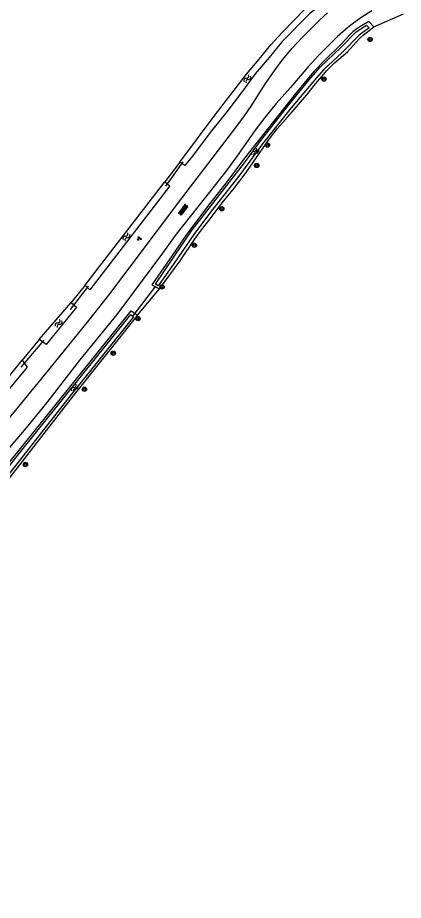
# Model space of a CAD drawing. Extents: x 135999 to 138000, y 396000 to 398501.
# Drawn here: x 136803.8 to 136875.1, y 397206.2 to 397369.5 of the extents above; entities that cross this region are included whole.
import ezdxf

# ---------------------------------------------------------------- set-up
doc = ezdxf.new("R2010")
doc.units = 0
for name, color, linetype in [('gg-knt-onverhard', 7, 'Continuous'), ('gg-kntw-bovenkant insteek waterloop', 7, 'Continuous'), ('gg-kntw-waterlijn', 7, 'Continuous'), ('gg-kwrk-duiker nz buis', 7, 'Continuous'), ('gt-grn-groengrens', 7, 'Continuous'), ('gt-symb-boom', 7, 'Continuous'), ('gt-symb-groenvak', 7, 'Continuous'), ('gt-symb-overige verharding', 7, 'Continuous'), ('gt-symb-watersymbool', 7, 'Continuous')]:
    doc.layers.add(name, color=color, linetype=linetype)

# ---------------------------------------------------------------- blocks, each defined once
blk = doc.blocks.new('gt0-OVH')
at = {"layer": 'gt-symb-overige verharding'}
for points in [[(-0.97, 0.3), (-0.97, 0.31), (-0.96, 0.32), (-0.97, 0.33), (-0.97, 0.34), (-0.98, 0.35), (-0.99, 0.35), (-1, 0.36), (-1.01, 0.35), (-1.02, 0.35), (-1.03, 0.34), (-1.03, 0.33), (-1.04, 0.32), (-1.03, 0.31), (-1.03, 0.3), (-1.02, 0.29), (-1.01, 0.29), (-1, 0.28), (-0.99, 0.29), (-0.98, 0.29)], [(-0.87, 0.11), (-0.87, 0.12), (-0.86, 0.13), (-0.87, 0.14), (-0.87, 0.15), (-0.88, 0.16), (-0.89, 0.16), (-0.9, 0.16), (-0.91, 0.16), (-0.92, 0.16), (-0.93, 0.15), (-0.93, 0.14), (-0.94, 0.13), (-0.93, 0.12), (-0.93, 0.11), (-0.92, 0.1), (-0.91, 0.09), (-0.9, 0.09), (-0.89, 0.09), (-0.88, 0.1)], [(-0.77, 0.3), (-0.77, 0.31), (-0.76, 0.32), (-0.77, 0.33), (-0.77, 0.34), (-0.78, 0.35), (-0.79, 0.35), (-0.8, 0.36), (-0.81, 0.35), (-0.82, 0.35), (-0.83, 0.34), (-0.83, 0.33), (-0.84, 0.32), (-0.83, 0.31), (-0.83, 0.3), (-0.82, 0.29), (-0.81, 0.29), (-0.8, 0.28), (-0.79, 0.29), (-0.78, 0.29)], [(-0.67, 0.11), (-0.67, 0.12), (-0.66, 0.13), (-0.67, 0.14), (-0.67, 0.15), (-0.68, 0.16), (-0.69, 0.16), (-0.7, 0.16), (-0.71, 0.16), (-0.72, 0.16), (-0.73, 0.15), (-0.73, 0.14), (-0.74, 0.13), (-0.73, 0.12), (-0.73, 0.11), (-0.72, 0.1), (-0.71, 0.09), (-0.7, 0.09), (-0.69, 0.09), (-0.68, 0.1)], [(-0.57, 0.3), (-0.57, 0.31), (-0.56, 0.32), (-0.57, 0.33), (-0.57, 0.34), (-0.58, 0.35), (-0.59, 0.35), (-0.6, 0.36), (-0.61, 0.35), (-0.62, 0.35), (-0.63, 0.34), (-0.63, 0.33), (-0.64, 0.32), (-0.63, 0.31), (-0.63, 0.3), (-0.62, 0.29), (-0.61, 0.29), (-0.6, 0.28), (-0.59, 0.29), (-0.58, 0.29)], [(-0.47, 0.11), (-0.47, 0.12), (-0.46, 0.13), (-0.47, 0.14), (-0.47, 0.15), (-0.48, 0.16), (-0.49, 0.16), (-0.5, 0.16), (-0.51, 0.16), (-0.52, 0.16), (-0.53, 0.15), (-0.53, 0.14), (-0.54, 0.13), (-0.53, 0.12), (-0.53, 0.11), (-0.52, 0.1), (-0.51, 0.09), (-0.5, 0.09), (-0.49, 0.09), (-0.48, 0.1)], [(-0.37, 0.3), (-0.37, 0.31), (-0.36, 0.32), (-0.37, 0.33), (-0.37, 0.34), (-0.38, 0.35), (-0.39, 0.35), (-0.4, 0.36), (-0.41, 0.35), (-0.42, 0.35), (-0.43, 0.34), (-0.43, 0.33), (-0.44, 0.32), (-0.43, 0.31), (-0.43, 0.3), (-0.42, 0.29), (-0.41, 0.29), (-0.4, 0.28), (-0.39, 0.29), (-0.38, 0.29)], [(-0.27, 0.11), (-0.27, 0.12), (-0.26, 0.13), (-0.27, 0.14), (-0.27, 0.15), (-0.28, 0.16), (-0.29, 0.16), (-0.3, 0.16), (-0.31, 0.16), (-0.32, 0.16), (-0.33, 0.15), (-0.33, 0.14), (-0.34, 0.13), (-0.33, 0.12), (-0.33, 0.11), (-0.32, 0.1), (-0.31, 0.09), (-0.3, 0.09), (-0.29, 0.09), (-0.28, 0.1)], [(-0.17, 0.3), (-0.17, 0.31), (-0.16, 0.32), (-0.17, 0.33), (-0.17, 0.34), (-0.18, 0.35), (-0.19, 0.35), (-0.2, 0.36), (-0.21, 0.35), (-0.22, 0.35), (-0.23, 0.34), (-0.23, 0.33), (-0.24, 0.32), (-0.23, 0.31), (-0.23, 0.3), (-0.22, 0.29), (-0.21, 0.29), (-0.2, 0.28), (-0.19, 0.29), (-0.18, 0.29)], [(-0.07, 0.11), (-0.07, 0.12), (-0.06, 0.13), (-0.07, 0.14), (-0.07, 0.15), (-0.08, 0.16), (-0.09, 0.16), (-0.1, 0.16), (-0.11, 0.16), (-0.12, 0.16), (-0.13, 0.15), (-0.13, 0.14), (-0.14, 0.13), (-0.13, 0.12), (-0.13, 0.11), (-0.12, 0.1), (-0.11, 0.09), (-0.1, 0.09), (-0.09, 0.09), (-0.08, 0.1)], [(0.03, 0.3), (0.03, 0.31), (0.04, 0.32), (0.03, 0.33), (0.03, 0.34), (0.02, 0.35), (0.01, 0.35), (0, 0.36), (-0.01, 0.35), (-0.02, 0.35), (-0.03, 0.34), (-0.03, 0.33), (-0.04, 0.32), (-0.03, 0.31), (-0.03, 0.3), (-0.02, 0.29), (-0.01, 0.29), (0, 0.28), (0.01, 0.29), (0.02, 0.29)], [(0.13, 0.11), (0.13, 0.12), (0.14, 0.13), (0.13, 0.14), (0.13, 0.15), (0.12, 0.16), (0.11, 0.16), (0.1, 0.16), (0.09, 0.16), (0.08, 0.16), (0.07, 0.15), (0.07, 0.14), (0.06, 0.13), (0.07, 0.12), (0.07, 0.11), (0.08, 0.1), (0.09, 0.09), (0.1, 0.09), (0.11, 0.09), (0.12, 0.1)], [(0.23, 0.3), (0.23, 0.31), (0.24, 0.32), (0.23, 0.33), (0.23, 0.34), (0.22, 0.35), (0.21, 0.35), (0.2, 0.36), (0.19, 0.35), (0.18, 0.35), (0.17, 0.34), (0.17, 0.33), (0.16, 0.32), (0.17, 0.31), (0.17, 0.3), (0.18, 0.29), (0.19, 0.29), (0.2, 0.28), (0.21, 0.29), (0.22, 0.29)], [(0.33, 0.11), (0.33, 0.12), (0.34, 0.13), (0.33, 0.14), (0.33, 0.15), (0.32, 0.16), (0.31, 0.16), (0.3, 0.16), (0.29, 0.16), (0.28, 0.16), (0.27, 0.15), (0.27, 0.14), (0.26, 0.13), (0.27, 0.12), (0.27, 0.11), (0.28, 0.1), (0.29, 0.09), (0.3, 0.09), (0.31, 0.09), (0.32, 0.1)], [(0.43, 0.3), (0.43, 0.31), (0.44, 0.32), (0.43, 0.33), (0.43, 0.34), (0.42, 0.35), (0.41, 0.35), (0.4, 0.36), (0.39, 0.35), (0.38, 0.35), (0.37, 0.34), (0.37, 0.33), (0.36, 0.32), (0.37, 0.31), (0.37, 0.3), (0.38, 0.29), (0.39, 0.29), (0.4, 0.28), (0.41, 0.29), (0.42, 0.29)], [(0.53, 0.11), (0.53, 0.12), (0.54, 0.13), (0.53, 0.14), (0.53, 0.15), (0.52, 0.16), (0.51, 0.16), (0.5, 0.16), (0.49, 0.16), (0.48, 0.16), (0.47, 0.15), (0.47, 0.14), (0.46, 0.13), (0.47, 0.12), (0.47, 0.11), (0.48, 0.1), (0.49, 0.09), (0.5, 0.09), (0.51, 0.09), (0.52, 0.1)], [(0.63, 0.3), (0.63, 0.31), (0.64, 0.32), (0.63, 0.33), (0.63, 0.34), (0.62, 0.35), (0.61, 0.35), (0.6, 0.36), (0.59, 0.35), (0.58, 0.35), (0.57, 0.34), (0.57, 0.33), (0.56, 0.32), (0.57, 0.31), (0.57, 0.3), (0.58, 0.29), (0.59, 0.29), (0.6, 0.28), (0.61, 0.29), (0.62, 0.29)], [(0.73, 0.11), (0.73, 0.12), (0.74, 0.13), (0.73, 0.14), (0.73, 0.15), (0.72, 0.16), (0.71, 0.16), (0.7, 0.16), (0.69, 0.16), (0.68, 0.16), (0.67, 0.15), (0.67, 0.14), (0.66, 0.13), (0.67, 0.12), (0.67, 0.11), (0.68, 0.1), (0.69, 0.09), (0.7, 0.09), (0.71, 0.09), (0.72, 0.1)], [(0.83, 0.3), (0.83, 0.31), (0.84, 0.32), (0.83, 0.33), (0.83, 0.34), (0.82, 0.35), (0.81, 0.35), (0.8, 0.36), (0.79, 0.35), (0.78, 0.35), (0.77, 0.34), (0.77, 0.33), (0.76, 0.32), (0.77, 0.31), (0.77, 0.3), (0.78, 0.29), (0.79, 0.29), (0.8, 0.28), (0.81, 0.29), (0.82, 0.29)], [(0.93, 0.11), (0.93, 0.12), (0.94, 0.13), (0.93, 0.14), (0.93, 0.15), (0.92, 0.16), (0.91, 0.16), (0.9, 0.16), (0.89, 0.16), (0.88, 0.16), (0.87, 0.15), (0.87, 0.14), (0.86, 0.13), (0.87, 0.12), (0.87, 0.11), (0.88, 0.1), (0.89, 0.09), (0.9, 0.09), (0.91, 0.09), (0.92, 0.1)], [(1.03, 0.3), (1.03, 0.31), (1.04, 0.32), (1.03, 0.33), (1.03, 0.34), (1.02, 0.35), (1.01, 0.35), (1, 0.36), (0.99, 0.35), (0.98, 0.35), (0.97, 0.34), (0.97, 0.33), (0.96, 0.32), (0.97, 0.31), (0.97, 0.3), (0.98, 0.29), (0.99, 0.29), (1, 0.28), (1.01, 0.29), (1.02, 0.29)], [(-0.97, -0.14), (-0.97, -0.13), (-0.96, -0.12), (-0.97, -0.11), (-0.97, -0.1), (-0.98, -0.09), (-0.99, -0.09), (-1, -0.08), (-1.01, -0.09), (-1.02, -0.09), (-1.03, -0.1), (-1.03, -0.11), (-1.04, -0.12), (-1.03, -0.13), (-1.03, -0.14), (-1.02, -0.15), (-1.01, -0.15), (-1, -0.16), (-0.99, -0.15), (-0.98, -0.15)], [(-0.87, -0.33), (-0.87, -0.32), (-0.86, -0.31), (-0.87, -0.3), (-0.87, -0.29), (-0.88, -0.28), (-0.89, -0.28), (-0.9, -0.28), (-0.91, -0.28), (-0.92, -0.28), (-0.93, -0.29), (-0.93, -0.3), (-0.94, -0.31), (-0.93, -0.32), (-0.93, -0.33), (-0.92, -0.34), (-0.91, -0.35), (-0.9, -0.35), (-0.89, -0.35), (-0.88, -0.34)], [(-0.77, -0.14), (-0.77, -0.13), (-0.76, -0.12), (-0.77, -0.11), (-0.77, -0.1), (-0.78, -0.09), (-0.79, -0.09), (-0.8, -0.08), (-0.81, -0.09), (-0.82, -0.09), (-0.83, -0.1), (-0.83, -0.11), (-0.84, -0.12), (-0.83, -0.13), (-0.83, -0.14), (-0.82, -0.15), (-0.81, -0.15), (-0.8, -0.16), (-0.79, -0.15), (-0.78, -0.15)], [(-0.67, -0.33), (-0.67, -0.32), (-0.66, -0.31), (-0.67, -0.3), (-0.67, -0.29), (-0.68, -0.28), (-0.69, -0.28), (-0.7, -0.28), (-0.71, -0.28), (-0.72, -0.28), (-0.73, -0.29), (-0.73, -0.3), (-0.74, -0.31), (-0.73, -0.32), (-0.73, -0.33), (-0.72, -0.34), (-0.71, -0.35), (-0.7, -0.35), (-0.69, -0.35), (-0.68, -0.34)], [(-0.57, -0.14), (-0.57, -0.13), (-0.56, -0.12), (-0.57, -0.11), (-0.57, -0.1), (-0.58, -0.09), (-0.59, -0.09), (-0.6, -0.08), (-0.61, -0.09), (-0.62, -0.09), (-0.63, -0.1), (-0.63, -0.11), (-0.64, -0.12), (-0.63, -0.13), (-0.63, -0.14), (-0.62, -0.15), (-0.61, -0.15), (-0.6, -0.16), (-0.59, -0.15), (-0.58, -0.15)], [(-0.47, -0.33), (-0.47, -0.32), (-0.46, -0.31), (-0.47, -0.3), (-0.47, -0.29), (-0.48, -0.28), (-0.49, -0.28), (-0.5, -0.28), (-0.51, -0.28), (-0.52, -0.28), (-0.53, -0.29), (-0.53, -0.3), (-0.54, -0.31), (-0.53, -0.32), (-0.53, -0.33), (-0.52, -0.34), (-0.51, -0.35), (-0.5, -0.35), (-0.49, -0.35), (-0.48, -0.34)], [(-0.37, -0.14), (-0.37, -0.13), (-0.36, -0.12), (-0.37, -0.11), (-0.37, -0.1), (-0.38, -0.09), (-0.39, -0.09), (-0.4, -0.08), (-0.41, -0.09), (-0.42, -0.09), (-0.43, -0.1), (-0.43, -0.11), (-0.44, -0.12), (-0.43, -0.13), (-0.43, -0.14), (-0.42, -0.15), (-0.41, -0.15), (-0.4, -0.16), (-0.39, -0.15), (-0.38, -0.15)], [(-0.27, -0.33), (-0.27, -0.32), (-0.26, -0.31), (-0.27, -0.3), (-0.27, -0.29), (-0.28, -0.28), (-0.29, -0.28), (-0.3, -0.28), (-0.31, -0.28), (-0.32, -0.28), (-0.33, -0.29), (-0.33, -0.3), (-0.34, -0.31), (-0.33, -0.32), (-0.33, -0.33), (-0.32, -0.34), (-0.31, -0.35), (-0.3, -0.35), (-0.29, -0.35), (-0.28, -0.34)], [(-0.17, -0.14), (-0.17, -0.13), (-0.16, -0.12), (-0.17, -0.11), (-0.17, -0.1), (-0.18, -0.09), (-0.19, -0.09), (-0.2, -0.08), (-0.21, -0.09), (-0.22, -0.09), (-0.23, -0.1), (-0.23, -0.11), (-0.24, -0.12), (-0.23, -0.13), (-0.23, -0.14), (-0.22, -0.15), (-0.21, -0.15), (-0.2, -0.16), (-0.19, -0.15), (-0.18, -0.15)], [(-0.07, -0.33), (-0.07, -0.32), (-0.06, -0.31), (-0.07, -0.3), (-0.07, -0.29), (-0.08, -0.28), (-0.09, -0.28), (-0.1, -0.28), (-0.11, -0.28), (-0.12, -0.28), (-0.13, -0.29), (-0.13, -0.3), (-0.14, -0.31), (-0.13, -0.32), (-0.13, -0.33), (-0.12, -0.34), (-0.11, -0.35), (-0.1, -0.35), (-0.09, -0.35), (-0.08, -0.34)], [(0.03, -0.14), (0.03, -0.13), (0.04, -0.12), (0.03, -0.11), (0.03, -0.1), (0.02, -0.09), (0.01, -0.09), (0, -0.08), (-0.01, -0.09), (-0.02, -0.09), (-0.03, -0.1), (-0.03, -0.11), (-0.04, -0.12), (-0.03, -0.13), (-0.03, -0.14), (-0.02, -0.15), (-0.01, -0.15), (0, -0.16), (0.01, -0.15), (0.02, -0.15)], [(0.13, -0.33), (0.13, -0.32), (0.14, -0.31), (0.13, -0.3), (0.13, -0.29), (0.12, -0.28), (0.11, -0.28), (0.1, -0.28), (0.09, -0.28), (0.08, -0.28), (0.07, -0.29), (0.07, -0.3), (0.06, -0.31), (0.07, -0.32), (0.07, -0.33), (0.08, -0.34), (0.09, -0.35), (0.1, -0.35), (0.11, -0.35), (0.12, -0.34)], [(0.23, -0.14), (0.23, -0.13), (0.24, -0.12), (0.23, -0.11), (0.23, -0.1), (0.22, -0.09), (0.21, -0.09), (0.2, -0.08), (0.19, -0.09), (0.18, -0.09), (0.17, -0.1), (0.17, -0.11), (0.16, -0.12), (0.17, -0.13), (0.17, -0.14), (0.18, -0.15), (0.19, -0.15), (0.2, -0.16), (0.21, -0.15), (0.22, -0.15)], [(0.33, -0.33), (0.33, -0.32), (0.34, -0.31), (0.33, -0.3), (0.33, -0.29), (0.32, -0.28), (0.31, -0.28), (0.3, -0.28), (0.29, -0.28), (0.28, -0.28), (0.27, -0.29), (0.27, -0.3), (0.26, -0.31), (0.27, -0.32), (0.27, -0.33), (0.28, -0.34), (0.29, -0.35), (0.3, -0.35), (0.31, -0.35), (0.32, -0.34)], [(0.43, -0.14), (0.43, -0.13), (0.44, -0.12), (0.43, -0.11), (0.43, -0.1), (0.42, -0.09), (0.41, -0.09), (0.4, -0.08), (0.39, -0.09), (0.38, -0.09), (0.37, -0.1), (0.37, -0.11), (0.36, -0.12), (0.37, -0.13), (0.37, -0.14), (0.38, -0.15), (0.39, -0.15), (0.4, -0.16), (0.41, -0.15), (0.42, -0.15)], [(0.53, -0.33), (0.53, -0.32), (0.54, -0.31), (0.53, -0.3), (0.53, -0.29), (0.52, -0.28), (0.51, -0.28), (0.5, -0.28), (0.49, -0.28), (0.48, -0.28), (0.47, -0.29), (0.47, -0.3), (0.46, -0.31), (0.47, -0.32), (0.47, -0.33), (0.48, -0.34), (0.49, -0.35), (0.5, -0.35), (0.51, -0.35), (0.52, -0.34)], [(0.63, -0.14), (0.63, -0.13), (0.64, -0.12), (0.63, -0.11), (0.63, -0.1), (0.62, -0.09), (0.61, -0.09), (0.6, -0.08), (0.59, -0.09), (0.58, -0.09), (0.57, -0.1), (0.57, -0.11), (0.56, -0.12), (0.57, -0.13), (0.57, -0.14), (0.58, -0.15), (0.59, -0.15), (0.6, -0.16), (0.61, -0.15), (0.62, -0.15)], [(0.73, -0.33), (0.73, -0.32), (0.74, -0.31), (0.73, -0.3), (0.73, -0.29), (0.72, -0.28), (0.71, -0.28), (0.7, -0.28), (0.69, -0.28), (0.68, -0.28), (0.67, -0.29), (0.67, -0.3), (0.66, -0.31), (0.67, -0.32), (0.67, -0.33), (0.68, -0.34), (0.69, -0.35), (0.7, -0.35), (0.71, -0.35), (0.72, -0.34)], [(0.83, -0.14), (0.83, -0.13), (0.84, -0.12), (0.83, -0.11), (0.83, -0.1), (0.82, -0.09), (0.81, -0.09), (0.8, -0.08), (0.79, -0.09), (0.78, -0.09), (0.77, -0.1), (0.77, -0.11), (0.76, -0.12), (0.77, -0.13), (0.77, -0.14), (0.78, -0.15), (0.79, -0.15), (0.8, -0.16), (0.81, -0.15), (0.82, -0.15)], [(0.93, -0.33), (0.93, -0.32), (0.94, -0.31), (0.93, -0.3), (0.93, -0.29), (0.92, -0.28), (0.91, -0.28), (0.9, -0.28), (0.89, -0.28), (0.88, -0.28), (0.87, -0.29), (0.87, -0.3), (0.86, -0.31), (0.87, -0.32), (0.87, -0.33), (0.88, -0.34), (0.89, -0.35), (0.9, -0.35), (0.91, -0.35), (0.92, -0.34)], [(1.03, -0.14), (1.03, -0.13), (1.04, -0.12), (1.03, -0.11), (1.03, -0.1), (1.02, -0.09), (1.01, -0.09), (1, -0.08), (0.99, -0.09), (0.98, -0.09), (0.97, -0.1), (0.97, -0.11), (0.96, -0.12), (0.97, -0.13), (0.97, -0.14), (0.98, -0.15), (0.99, -0.15), (1, -0.16), (1.01, -0.15), (1.02, -0.15)]]:
    blk.add_lwpolyline(points, close=True, dxfattribs=at)
blk = doc.blocks.new('gt0-BOOM')
at = {"layer": 'gt-symb-boom'}
for radius in [0.4, 0.2]:
    blk.add_circle((0, 0), radius, dxfattribs=at)
blk = doc.blocks.new('gt0-WA')
at = {"layer": 'gt-symb-watersymbool'}
for centre, start, end in [((-0.32, 0.02), 28.0725, 151.9275), ((0.43, 0.42), 208.0725, 331.9275), ((-0.32, -0.43), 28.0725, 151.9275), ((0.43, -0.03), 208.0725, 331.9275)]:
    blk.add_arc(centre, 0.425, start, end, dxfattribs=at)
blk = doc.blocks.new('gt0-GRVAK')
at = {"layer": 'gt-symb-groenvak'}
for p, q in [((-0.11, 0.19), (-0.23, 0.24)), ((-0.18, 0.15), (0.09, 0.15)), ((-0.09, 0.21), (-0.16, 0.32)), ((-0.05, 0.21), (-0.05, 0.39)), ((0, 0.21), (0.06, 0.32)), ((0.02, 0.19), (0.13, 0.24)), ((0.26, -0.05), (0.2, 0.06)), ((0.3, -0.05), (0.3, 0.13)), ((0.35, -0.05), (0.41, 0.06)), ((-0.24, -0.23), (-0.36, -0.18)), ((-0.32, -0.26), (-0.05, -0.26)), ((-0.23, -0.21), (-0.29, -0.1)), ((-0.18, -0.2), (-0.18, -0.02)), ((-0.14, -0.21), (-0.07, -0.1)), ((-0.12, -0.23), (0, -0.18)), ((0.24, -0.07), (0.12, -0.02)), ((0.17, -0.11), (0.44, -0.11)), ((0.37, -0.07), (0.49, -0.02))]:
    blk.add_line(p, q, dxfattribs=at)

msp = doc.modelspace()

# ---------------------------------------------------------------- linework, layer by layer
at = {"layer": 'gg-knt-onverhard'}
for points in [[(136869.27, 397370.78), (136867.29, 397369.5), (136865.67, 397368.33), (136864.89, 397367.7), (136862.98, 397366.01), (136859.52, 397362.58), (136857.46, 397360.39), (136854.24, 397356.6), (136851.58, 397353.61), (136849.5, 397351.08), (136847.71, 397348.68), (136844.25, 397343.77), (136842.4, 397341.25), (136839.96, 397338.08), (136833.14, 397329.45), (136830.56, 397325.98), (136825.25, 397318.71), (136822.12, 397314.62), (136815.32, 397306.22), (136809.17, 397298.33), (136805.65, 397294.03), (136799.83, 397287.16)], [(136802.01, 397295.17), (136808.76, 397303.38), (136816.93, 397313.49), (136820.64, 397318.21), (136824.62, 397323.41), (136834.17, 397336.11), (136843.94, 397348.93), (136845.73, 397351.34), (136846.98, 397353.14), (136849.63, 397357.34), (136851.33, 397359.81), (136852.54, 397361.41), (136854.58, 397363.88), (136856.45, 397365.89), (136859.65, 397369.05), (136861.12, 397370.39)]]:
    msp.add_lwpolyline(points, dxfattribs=at)
at = {"layer": 'gg-kntw-bovenkant insteek waterloop'}
for p, q in [((136868.72, 397368.8), (136869.7, 397367.81)), ((136818.3, 397322.68), (136831.02, 397339.17)), ((136830.03, 397319.38), (136833.83, 397324.52)), ((136816.27, 397320.05), (136818.3, 397322.68)), ((136807.8, 397309.99), (136813.67, 397316.84)), ((136824.77, 397315.26), (136825.96, 397314.48)), ((136825.96, 397314.48), (136813.99, 397299.48)), ((136783.48, 397280.27), (136804.65, 397306.15)), ((136813.99, 397299.48), (136795.39, 397275.61))]:
    msp.add_line(p, q, dxfattribs=at)
for points in [[(136858.51, 397372.51), (136859.02, 397372.79), (136859.67, 397371.77), (136857.77, 397370.21), (136852.72, 397365.11), (136850.32, 397362.14), (136847.7, 397359.14), (136845.19, 397355.67), (136842.47, 397352.12), (136839.4, 397348.26), (136836.31, 397344.13), (136834.73, 397342.17), (136833.81, 397342.8)], [(136833.81, 397342.8), (136840.17, 397351.28), (136846.13, 397359.08), (136848.45, 397361.83), (136850.61, 397364.5), (136852.75, 397366.85), (136856.92, 397371.1), (136858.51, 397372.51)], [(136868.72, 397368.8), (136867.42, 397368.03), (136866.58, 397367.49), (136865.79, 397366.88), (136865.24, 397366.36), (136863.59, 397364.57), (136860.64, 397361.74), (136858.59, 397359.55), (136857.27, 397358.04), (136855.29, 397355.59), (136845.77, 397343.5), (136843.94, 397341.12), (136842.32, 397338.88), (136839.07, 397334.85), (136837.28, 397332.41), (136835.03, 397329.4), (136832.39, 397325.54)], [(136833.83, 397324.52), (136836.63, 397328.67), (136837.8, 397330.29), (136839.39, 397332.3), (136841.6, 397335.24), (136843.9, 397338.03), (136846.08, 397340.88), (136848.87, 397345.03), (136850.55, 397347.36), (136851.8, 397348.93), (136853.76, 397351.2), (136857.27, 397355.23), (136858.9, 397357.26), (136860.08, 397358.66), (136860.99, 397359.76), (136862.42, 397361.16), (136864.77, 397363.18), (136866.93, 397365.59), (136867.67, 397366.26), (136869.7, 397367.81)], [(136831.02, 397339.17), (136831.92, 397338.39), (136817.17, 397319.17), (136816.27, 397320.05)], [(136832.39, 397325.54), (136828.59, 397320.08), (136830.03, 397319.38)], [(136813.67, 397316.84), (136814.69, 397315.97), (136809.06, 397309.07), (136807.8, 397309.99)], [(136800.19, 397284.78), (136811.18, 397298.32), (136824.77, 397315.26)], [(136804.65, 397306.15), (136805.54, 397304.89), (136784.49, 397279.5), (136783.48, 397280.27)]]:
    msp.add_lwpolyline(points, dxfattribs=at)
at = {"layer": 'gg-kntw-waterlijn'}
for points in [[(136829.28, 397320.23), (136835.93, 397330.07), (136845.72, 397342.69), (136848.77, 397346.78), (136854.19, 397353.68), (136857.64, 397357.93), (136859.76, 397360.34), (136863.65, 397364.09), (136866.4, 397366.9), (136868.29, 397368.12), (136868.81, 397367.61), (136866.96, 397366.29), (136863.74, 397363.03), (136860.44, 397359.96), (136859.06, 397358.41), (136854.39, 397352.81), (136849.07, 397346.19), (136844.87, 397340.42), (136839.89, 397334.1), (136836.48, 397329.61), (136832.61, 397323.9), (136829.8, 397319.93), (136829.28, 397320.23)], [(136750.51, 397228.99), (136757.67, 397236.44), (136777.34, 397257.23), (136784.98, 397265.82), (136790.93, 397272.51), (136795.39, 397277.76), (136803.83, 397288.57), (136815.87, 397303.57), (136824.71, 397314.58), (136825.2, 397314.18), (136813.24, 397299.27), (136798.53, 397280.48), (136788.58, 397269.01), (136772.94, 397251.74), (136751.13, 397228.44), (136751.35, 397227.93), (136753.61, 397224.44), (136760.1, 397215.05), (136781.32, 397181.83)]]:
    msp.add_lwpolyline(points, dxfattribs=at)
at = {"layer": 'gg-kwrk-duiker nz buis'}
for p, q in [((136834.33, 397342.83), (136831.16, 397338.37)), ((136816.83, 397319.84), (136813.49, 397315.51)), ((136829.28, 397319.82), (136825.09, 397314.38)), ((136808.65, 397309.84), (136804.4, 397304.88))]:
    msp.add_line(p, q, dxfattribs=at)
at = {"layer": 'gt-grn-groengrens'}
for p, q in [((136869.7, 397367.81), (136875.13, 397370.24)), ((136833.81, 397342.8), (136831.02, 397339.17)), ((136816.27, 397320.05), (136813.67, 397316.84)), ((136825.96, 397314.48), (136830.03, 397319.38)), ((136807.8, 397309.99), (136804.65, 397306.15))]:
    msp.add_line(p, q, dxfattribs=at)

# ---------------------------------------------------------------- block references
at = {"layer": 'gt-symb-boom'}
for p in [(136868.98, 397365.49), (136860.45, 397358.15), (136849.99, 397345.94), (136848.01, 397342.17), (136841.55, 397334.17), (136836.48, 397327.42), (136830.51, 397319.71), (136826.03, 397313.84), (136821.47, 397307.45), (136816.14, 397300.78), (136805.22, 397286.85)]:
    msp.add_blockref('gt0-BOOM', p, dxfattribs=at)
at = {"layer": 'gt-symb-groenvak'}
msp.add_blockref('gt0-GRVAK', (136826.25, 397328.66), dxfattribs=at)
at = {"layer": 'gt-symb-overige verharding', "rotation": 53.13010235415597}
msp.add_blockref('gt0-OVH', (136834.42, 397333.98), dxfattribs=at)
at = {"layer": 'gt-symb-watersymbool'}
for p, rotation in [((136846.24, 397358.15), 55.43537706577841), ((136847.68, 397344.59), 55.43537706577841), ((136823.88, 397328.9), 55.43537706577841), ((136811.33, 397312.89), 55.43537706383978), ((136814.3, 397300.95), 55.43537706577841)]:
    msp.add_blockref('gt0-WA', p, dxfattribs=dict(at, rotation=rotation))

doc.saveas('drawing.dxf')
